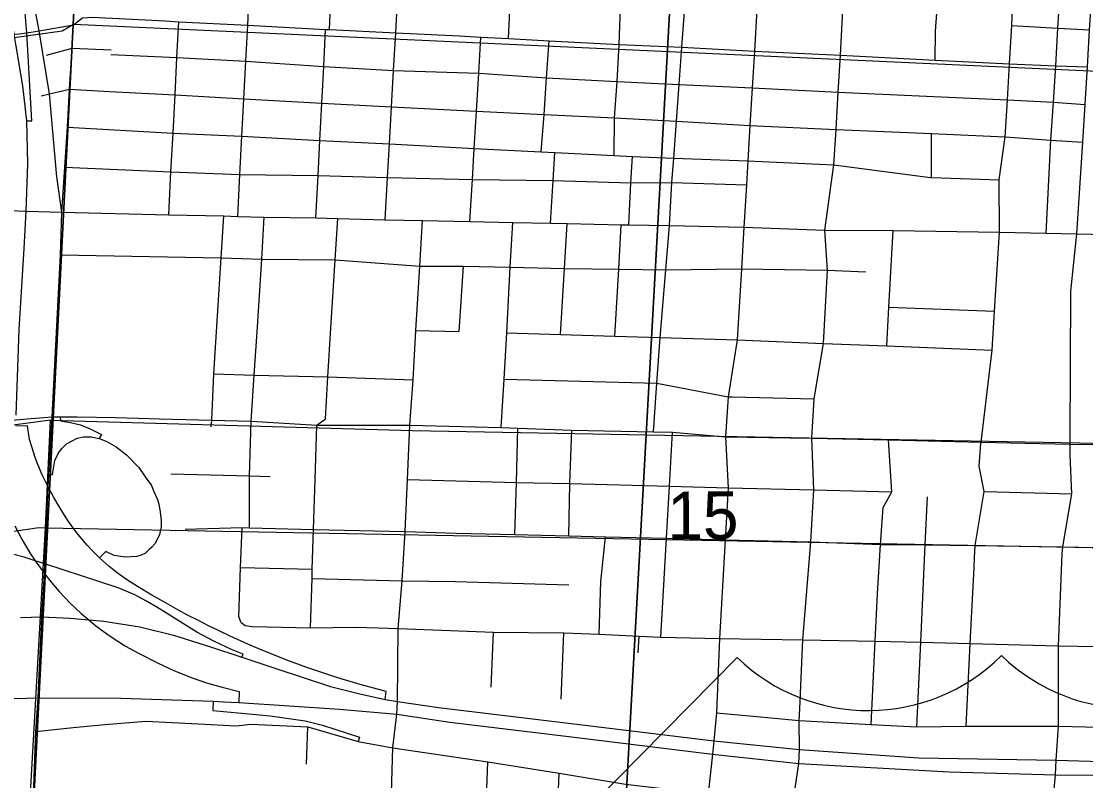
# Model space of a CAD drawing. Extents: x 114604 to 551442, y 316898 to 567001.
# Drawn here: x 210988 to 215892, y 383793 to 387293 of the extents above; entities that cross this region are included whole.
import ezdxf

# ---------------------------------------------------------------- set-up
doc = ezdxf.new("R2010")
doc.units = 0
for name, color, linetype in [('GE_P_Alignment_1000_Bearings', 7, 'Continuous'), ('GE_P_Alignment_100_Cardinal_Points', 7, 'Continuous'), ('GE_P_Alignment_500_Bearings', 7, 'Continuous'), ('GE_P_Alignment_500_Cardinal_Points', 7, 'Continuous'), ('GE_P_Alignment_500_Stations', 7, 'Continuous'), ('PV_X_Curb', 7, 'Continuous'), ('SN_P_Signs', 7, 'Continuous')]:
    doc.layers.add(name, color=color, linetype=linetype)

msp = doc.modelspace()

# ---------------------------------------------------------------- linework, layer by layer
at = {"layer": 'GE_P_Alignment_1000_Bearings'}
for p, q in [((211100.1, 384958.8), (211122.4, 385454.1)), ((211007.2, 383328.6), (211100.1, 384958.8)), ((211100.1, 384958.8), (217660.6, 384834.7))]:
    msp.add_line(p, q, dxfattribs=at)
for points in [[(207222, 386414), (208698.9, 386629.1), (208650.5, 386898.4), (211177.1, 387248.6), (211229.4, 387279), (216748.8, 387026), (216763.5, 387056.1), (217751.3, 387021.3)], [(211122.4, 385454.1), (210880.2, 385422.7), (208683.2, 385117), (207460.1, 384940)], [(211122.4, 385454.1), (212789.9, 385407), (216443.9, 385338.7), (217692.5, 385327.7)], [(207537.6, 384440.8), (211069.4, 384959.5), (211100.1, 384958.8)]]:
    msp.add_lwpolyline(points, dxfattribs=at)
at = {"layer": 'GE_P_Alignment_100_Cardinal_Points'}
for p, q in [((215181.1, 386573.5), (215181.1, 386775.2)), ((215181.1, 386573.5), (215493.3, 386561.6)), ((213005.4, 385863), (213025.7, 386164.7)), ((214984.9, 385975), (215471.7, 385956.8)), ((212806, 385867.6), (213005.4, 385863)), ((213212.2, 385643.5), (213916.6, 385624.5)), ((215423.7, 385125.8), (215827.8, 385114.6)), ((211998.5, 384775.3), (212327.9, 384768.6)), ((213152.2, 384223.7), (213163.4, 384477.6)), ((213474.7, 384168.3), (213487.1, 384474.2)), ((213830.1, 384382.7), (213834.8, 384459.5)), ((212302.6, 383869.6), (212308.7, 384041.1))]:
    msp.add_line(p, q, dxfattribs=at)
for points in [[(215377.8, 384774.9), (215380, 384819.8), (215382.9, 384877.2), (215423.7, 385125.8), (215401.5, 385242.7), (215409.1, 385347.8), (215409.6, 385353.9), (215461.2, 385776.7), (215471.7, 385956.8), (215494.5, 386320.6), (215493.3, 386561.6), (215520, 386759.9), (215531.2, 386930.4), (215541.1, 387096.8), (215551, 387273.5), (215562.7, 387558.9), (215575.6, 387748.6), (215586.6, 387967.6), (215603.1, 388205.6), (215617.7, 388438.5)], [(215197.9, 387114.3), (215200, 387247.9), (215224.6, 387579.3), (215243.7, 387951.8), (215256.9, 388153.4), (215271.5, 388389.4)], [(214574.2, 384124), (214588.4, 384442.7), (214624.9, 384894), (214639.4, 385132.9), (214630.1, 385371.5), (214641.3, 385553), (214683.5, 385808.6), (214701.6, 386145.8), (214689.4, 386331), (214731.6, 386631.6), (214742.7, 386794.9), (214752.1, 386966.4), (214761.5, 387136.1), (214779.5, 387465.1), (214788.3, 387606.8), (214807.2, 387931.9), (214815.1, 388088.4), (214827.4, 388323.1)], [(214429.8, 388260.6), (214406, 387869.6), (214384.4, 387484.2), (214375.8, 387319.4), (214365.3, 387155.9), (214355.2, 386986.2), (214344.8, 386812.6), (214335.6, 386649.7), (214328.5, 386539.2), (214316.2, 386343.7), (214305.3, 386152.1), (214285.5, 385824.8), (214244, 385562.7), (214232.3, 385377.9), (214244.9, 385142.8), (214230.8, 384903.3), (214204.1, 384448.5), (214190.5, 384105.6)], [(213232.8, 387212.9), (213240.8, 387374.8), (213254.5, 387644.9), (213258.7, 387730.3), (213265.1, 387867.8), (213275.6, 388078.5)], [(212664.6, 386377.9), (212675.5, 386572.8), (212684.1, 386727.5), (212693.5, 386898.4), (212703.6, 387066.5), (212713.6, 387239.7), (212723, 387421), (212732.4, 387599.7), (212744.1, 387782.6), (212753.3, 387998.5)], [(212408.3, 387255.2), (212415.3, 387437.1), (212372, 387723.4), (212342.6, 387935.1)], [(211985.6, 386394), (211995, 386587.5), (212003.6, 386762.8), (212013.3, 386936.1), (212022.9, 387109.8), (212032.1, 387274.8), (212039.2, 387448.5), (212007.2, 387666.4), (211974.1, 387887.1)], [(213900, 385401), (213916.6, 385624.5), (213931.2, 385835.6), (213958.1, 386147.7), (213974.7, 386351.2), (213985.7, 386550.2), (213994.2, 386661.6), (214006, 386832.1), (214018.3, 387000.9), (214031, 387173.5), (214043, 387337.4), (214052.9, 387500.9), (214064.4, 387651.8)], [(215709.6, 386316.2), (215731.4, 386744.8), (215743.6, 386919.5), (215753.6, 387088), (215763.7, 387261.6), (215781, 387546)], [(215739, 383671.5), (215753.2, 383820.5), (215755.3, 383887.3), (215766.8, 384044.2), (215765.9, 384415), (215783.2, 384838.5), (215785.8, 384870.3), (215827.8, 385114.6), (215820.1, 385293.7), (215820.4, 385344.7), (215820.5, 385367.2), (215823.7, 386049.8), (215851.1, 386313.4), (215878.1, 386736.2), (215888.9, 386909.3), (215899.7, 387083.1), (215909.5, 387253.4), (215916, 387340.7), (215926.9, 387537)], [(213718.8, 386673.9), (213721.5, 386847.5), (213733.1, 387015.9), (213742.5, 387186.2), (213748.1, 387355), (213756.3, 387514.1)], [(208664.8, 386883.3), (209267.7, 386972.3), (209783.5, 387048.6), (209953.2, 387082.9), (210751.1, 387204.2), (210855.1, 387220.1), (210892.9, 387225.7), (210956.1, 387232.9), (210978.5, 387235.6), (211014.3, 387240.4), (211070.4, 387248.8), (211229.4, 387276.4)], [(211229.4, 387276.4), (211269.7, 387308.6), (211316.4, 387311.5), (211407, 387307.2), (211651.5, 387295.3), (211713.6, 387290.5), (212032.1, 387274.8), (212390.4, 387255.6), (212408.3, 387255.2), (212713.6, 387239.7), (213006.4, 387225.1), (213105, 387220.2), (213232.8, 387212.9), (213420.3, 387203.5), (213742.5, 387186.2), (214031, 387173.5), (214365.3, 387155.9), (214761.5, 387136.1), (215197.9, 387114.3), (215541.1, 387096.8), (215753.6, 387088), (215899.7, 387083.1)], [(211667.4, 386400.9), (211677.8, 386598.9), (211687.4, 386777.9), (211697.4, 386953.2), (211705.5, 387125.4), (211713.6, 387290.5)], [(215551, 387273.5), (215763.7, 387261.6), (215909.5, 387253.4)], [(212345.1, 386386.4), (212355.5, 386582.1), (212364, 386742.8), (212372.6, 386915.6), (212382.2, 387084.8), (212390.4, 387255.6)], [(213054.9, 386370.6), (213066.1, 386564.5), (213074.4, 386707.3), (213084.9, 386879.4), (213095.4, 387053.7), (213105, 387220.2)], [(213383.8, 386691.3), (213396.4, 386863.8), (213408.4, 387032.3), (213420.3, 387203.5)], [(211104.6, 387136), (211222, 387169.6), (211401.6, 387161)], [(211400.9, 387139.9), (211705.5, 387125.4), (212022.9, 387109.8), (212382.2, 387084.8), (212703.6, 387066.5), (213095.4, 387053.7), (213408.4, 387032.3), (213733.1, 387015.9), (214018.3, 387000.9), (214355.2, 386986.2), (214752.1, 386966.4), (215531.2, 386930.4), (215743.6, 386919.5), (215888.9, 386909.3)], [(211079.2, 386948.9), (211118.1, 386958.1), (211210.4, 386979.7), (211394.3, 386969.5), (211697.4, 386953.2), (212013.3, 386936.1), (212372.6, 386915.6), (212693.5, 386898.4), (213084.9, 386879.4), (213396.4, 386863.8), (213721.5, 386847.5), (214006, 386832.1), (214344.8, 386812.6), (214742.7, 386794.9), (215181.1, 386775.2), (215520, 386759.9), (215731.4, 386744.8), (215878.1, 386736.2)], [(211201.6, 386805.6), (211687.4, 386777.9), (212003.6, 386762.8), (212364, 386742.8), (212684.1, 386727.5), (213074.4, 386707.3), (213383.8, 386691.3), (213446.1, 386688.2), (213718.8, 386673.9), (213803.8, 386669.4), (213994.2, 386661.6), (214335.6, 386649.7), (214731.6, 386631.6), (215177, 386573.6), (215181.1, 386573.5)], [(213425.6, 386362.6), (213438, 386559.1), (213446.1, 386688.2)], [(213786.3, 386354.4), (213796.6, 386548.5), (213803.8, 386669.4)], [(211189.4, 386620.6), (211677.8, 386598.9), (211995, 386587.5), (212355.5, 386582.1), (212675.5, 386572.8), (213066.1, 386564.5), (213438, 386559.1), (213796.6, 386548.5), (213985.7, 386550.2), (214328.5, 386539.2)], [(210858.4, 386420.7), (210933.8, 386420.4), (211011, 386418.4), (211175.7, 386412.8)], [(211175.7, 386412.8), (211667.4, 386400.9), (211920.8, 386395.8), (211985.6, 386394), (212107.3, 386389.5), (212345.1, 386386.4), (212446.4, 386383.4), (212664.6, 386377.9), (212835.8, 386375.2), (213054.9, 386370.6), (213252.2, 386366.2), (213425.6, 386362.6), (213502.8, 386361), (213751.7, 386355.2), (213786.3, 386354.4), (213974.7, 386351.2), (214316.2, 386343.7), (214689.4, 386331), (215005.2, 386329.4), (215494.5, 386320.6), (215709.6, 386316.2), (215851.1, 386313.4), (216120.5, 386307.4)], [(211863.5, 385423.4), (211865.5, 385453.9), (211875.1, 385668.9), (211908.9, 386203), (211920.8, 386395.8)], [(212039.4, 384958.9), (212038.9, 385197.5), (212047.4, 385450), (212061.3, 385661.7), (212075.7, 385884.9), (212095.8, 386197.2), (212107.3, 386389.5)], [(212320.2, 384497.7), (212327.7, 384725.1), (212327.9, 384768.6), (212335.1, 384951.2), (212342.1, 385181.2), (212350.5, 385431), (212389.3, 385460.2), (212401, 385653.7), (212415, 385878.9), (212434.4, 386192.8), (212446.4, 386383.4)], [(212778.3, 385430.9), (212792.9, 385639.8), (212806, 385867.6), (212824.2, 386164.2), (212835.8, 386375.2)], [(213199.6, 385420.1), (213212.2, 385643.5), (213224.4, 385857.3), (213240.9, 386160.2), (213252.2, 386366.2)], [(213472.1, 385849.7), (213490.9, 386153.9), (213502.8, 386361)], [(213722.8, 385842.1), (213740.3, 386151), (213751.7, 386355.2)], [(214975.2, 385797), (214984.9, 385975), (215005.2, 386329.4)], [(211168.6, 386217), (211908.9, 386203), (212095.8, 386197.2), (212434.4, 386192.8), (212824.2, 386164.2), (213025.7, 386164.7), (213240.9, 386160.2), (213490.9, 386153.9), (213740.3, 386151), (213958.1, 386147.7), (214305.3, 386152.1), (214701.6, 386145.8), (214878.5, 386138.7)], [(213224.4, 385857.3), (213472.1, 385849.7), (213722.8, 385842.1), (213931.2, 385835.6), (214285.5, 385824.8), (214683.5, 385808.6), (214975.2, 385797), (215461.2, 385776.7)], [(211875.1, 385668.9), (212061.3, 385661.7), (212401, 385653.7), (212792.9, 385639.8)], [(213916.6, 385624.5), (214244, 385562.7), (214262.6, 385562.2), (214641.3, 385553)], [(210854.3, 385445), (210964.7, 385456.3), (211032, 385462.1)], [(211032, 385462.1), (211130.7, 385470.6), (211167.6, 385469.5), (211245.7, 385470.1), (211422.5, 385466.7), (211527.6, 385464.1), (211625.3, 385460.9), (211865.5, 385453.9), (212047.4, 385450), (212350.5, 385431), (212778.3, 385430.9), (213199.6, 385420.1), (213276, 385417.5), (213523.7, 385409.3), (213900, 385401), (213988.8, 385399.2), (214232.3, 385377.9), (214630.1, 385371.5), (214982.6, 385363.6), (215409.6, 385353.9), (215611.9, 385349.3), (215820.4, 385344.7), (216058.1, 385340.5)], [(212651.6, 382665.1), (212671.8, 383164.7), (212687.6, 383528.7), (212700.3, 383945.3), (212718.8, 384099.8), (212721.5, 384158.4), (212723.9, 384494.6), (212743.5, 384714), (212756.2, 384941.1), (212766.7, 385180.8), (212778.3, 385430.9)], [(213262.5, 384927.7), (213269, 385167), (213276, 385417.5)], [(213510.5, 384922.1), (213515.8, 385163.1), (213523.7, 385409.3)], [(213934.4, 384455.1), (213960.3, 384910.2), (213974.6, 385150.3), (213988.8, 385399.2)], [(214903.4, 384052.3), (214921.6, 384436.4), (214931.9, 384654), (214946.8, 384882.2), (214957.9, 385052.5), (214998.3, 385124.7), (214982.6, 385363.6)], [(211676.8, 385208), (212038.9, 385197.5), (212135.5, 385195.2)], [(212766.7, 385180.8), (213269, 385167), (213515.8, 385163.1), (213974.6, 385150.3), (214244.9, 385142.8), (214639.4, 385132.9), (214998.3, 385124.7)], [(215114.1, 384040.6), (215131.9, 384431.9), (215150.7, 384846.9), (215152.2, 384879.8), (215162.2, 385101.6)], [(211743.8, 384952.4), (212005.2, 384959.4), (212039.4, 384958.9), (212335.1, 384951.2), (212756.2, 384941.1), (212991.9, 384934.3), (213262.5, 384927.7), (213510.5, 384922.1), (213680, 384917.3), (213960.3, 384910.2), (214230.8, 384903.3), (214624.9, 384894), (214946.8, 384882.2), (215152.2, 384879.8), (215382.9, 384877.2), (215485.8, 384876), (215785.8, 384870.3), (216305.7, 384860.5)], [(211999.2, 384523.8), (211991.2, 384549.9), (211998.5, 384775.3), (212005.2, 384959.4)], [(213649.6, 384468.6), (213658, 384711.7), (213680, 384917.3)], [(215340.7, 384044), (215360, 384425.8), (215377.8, 384774.9)], [(212327.7, 384725.1), (212743.5, 384714), (212988.4, 384710.6), (213511.3, 384696)], [(211999.2, 384523.8), (212019.1, 384508.7), (212051.2, 384504), (212320.2, 384497.7), (212526.1, 384500.2), (212634.5, 384497.2), (212723.9, 384494.6), (213163.4, 384477.6), (213487.1, 384474.2), (213649.6, 384468.6), (213834.8, 384459.5), (213934.4, 384455.1), (214204.1, 384448.5), (214588.4, 384442.7), (214921.6, 384436.4), (215131.9, 384431.9), (215360, 384425.8), (215765.9, 384415), (216286.8, 384405.9), (216885.1, 384395.5), (217053.3, 384387.3), (217456.3, 384373.5), (217653, 384364.4), (217704.3, 384363.8)], [(214190.5, 384105.6), (214179.3, 383976.3), (214173.1, 383914.8), (214153.2, 383732), (214150.1, 383680.5)], [(214190.5, 384105.6), (214377.4, 384089.4), (214571.8, 384070.9), (214903.4, 384052.3), (215114.1, 384040.6), (215340.7, 384044), (215766.8, 384044.2), (216269.4, 384031.5)], [(214547.1, 383716.6), (214569.6, 383871.7), (214573.1, 383936.2), (214571.8, 384070.9), (214574.2, 384124)], [(211054.7, 384020.1), (211226.9, 384037.7), (211373.9, 384052.5), (211561.8, 384067.4), (211804.4, 384055.6), (211978.8, 384045.9), (212045.8, 384053.3), (212308.7, 384041.1), (212540.2, 383974), (212700.3, 383945.3), (213138.1, 383879.9), (213465.7, 383827.7), (213772, 383777.2), (214153.2, 383732), (214434.6, 383721)], [(213086, 382494.6), (213095.5, 382869.7), (213107.4, 383142.1), (213123.2, 383506), (213138.1, 383879.9)], [(213209.6, 380236.8), (213259.1, 380531.4), (213278.1, 380866.1), (213311.1, 381168), (213332.8, 381566.8), (213354.1, 381966.3), (213373.2, 382284), (213381.5, 382449), (213410.8, 382475.3), (213440.2, 383122.9), (213452.6, 383487), (213465.7, 383827.7)]]:
    msp.add_lwpolyline(points, dxfattribs=at)
at = {"layer": 'GE_P_Alignment_500_Bearings'}
msp.add_line((211029.7, 383301.9), (211054.7, 384020.1), dxfattribs=at)
for points in [[(211175.7, 386412.8), (211151.4, 386576.8), (211118.1, 386958.1), (211070.4, 387248.8), (211029.4, 387470.6), (211031.2, 387734.7), (211038.1, 388755.6), (210927.9, 389335.1)], [(211175.7, 386412.8), (211189.4, 386620.6), (211201.6, 386805.6), (211210.4, 386979.7), (211222, 387169.6), (211229.4, 387276.4), (211234.3, 387500.9), (211235.4, 387548.5), (211238.1, 387765.4)], [(211054.7, 384020.1), (211066.3, 384174.7), (211083.6, 384548.1), (211094.7, 384748.3), (211096.4, 384792.5), (211112.5, 385146.8), (211115.4, 385205), (211130.7, 385470.6), (211168.6, 386217), (211175.7, 386412.8)]]:
    msp.add_lwpolyline(points, dxfattribs=at)
at = {"layer": 'GE_P_Alignment_500_Cardinal_Points'}
msp.add_line((214285.7, 384361), (213421.8, 383484.6), dxfattribs=at)
for points in [[(211013.1, 386833.7), (211037.6, 386833.7), (211025.1, 387050.1), (211018.1, 387160.4), (211014.3, 387240.4), (210999.6, 387407.4), (210998.9, 387418.1)], [(211167.6, 385469.5), (211168.7, 385452.3), (211215.3, 385444.6), (211261.2, 385433), (211305.2, 385415.4), (211357.9, 385389.1), (211347.7, 385370.1)], [(212665.3, 384167.4), (212668.5, 384204.3), (212549.3, 384236), (212503.5, 384249.5), (212466.7, 384260.8), (212433.4, 384271.2), (212395.6, 384283.6), (212359.6, 384295.6), (212303.5, 384315.2), (212245.4, 384336.4), (212224.2, 384344), (212181, 384361.1), (212139.2, 384377.7), (212081.9, 384401.4), (212031.6, 384422.5), (211949.9, 384459.8), (211896.7, 384484.9), (211850.8, 384507.4), (211804.5, 384530.7), (211754.5, 384556.7), (211708.9, 384581.2), (211645, 384616.7), (211589.7, 384648.6), (211523.9, 384687.7), (211477.8, 384716.8), (211436.1, 384746.5), (211392.6, 384780.9), (211348.2, 384820.3), (211317.4, 384850.9), (211291.1, 384879.1), (211242.9, 384937.1), (211206.4, 384987.6), (211185, 385020.7), (211163.3, 385057.5), (211138.6, 385099), (211112.5, 385146.8), (211084.6, 385203.3), (211064.9, 385250.1), (211052.4, 385283.1), (211037.7, 385326.9), (211026.5, 385365.4), (211016.7, 385427.8), (210962.9, 385427.4)], [(211115.4, 385205), (211132.6, 385204.1), (211142.1, 385268.6), (211158.5, 385301.3), (211175, 385324), (211196.7, 385344.8), (211222.6, 385359.6), (211246.4, 385371.1), (211275.6, 385377.3), (211310.2, 385377.5), (211347.7, 385370.1), (211382, 385356.9), (211425.3, 385331.8), (211473.6, 385295.5), (211527.7, 385238.3), (211547.1, 385212.5), (211566.5, 385182.3), (211586.7, 385156.2), (211599.6, 385126.6), (211615.1, 385089.7), (211621.6, 385068.1), (211627.2, 385041.1), (211633, 384994.3), (211632.3, 384962.8), (211624.4, 384927.6), (211612.9, 384902.2), (211603.1, 384885), (211589.7, 384868.7), (211577.9, 384857.9), (211560.6, 384841.6), (211540.4, 384833.2), (211520.6, 384826.8), (211467.5, 384822.8), (211416.1, 384831.4), (211377.3, 384850.1), (211348.2, 384820.3)], [(210958.6, 384967.8), (210992, 384903.9), (211027.6, 384843.9), (211052.5, 384806.8), (211094.7, 384748.3), (211118.1, 384717.3), (211163, 384664.7), (211213, 384612), (211264.3, 384563.5), (211299.3, 384534.3), (211331.8, 384507.1), (211393.6, 384461.6), (211468.3, 384413.6), (211527.9, 384380.1), (211618.1, 384334.4), (211693.6, 384299.7), (211775.8, 384267), (211841.9, 384244.3), (211913, 384223.4), (211992.1, 384204.4), (211990.2, 384153)], [(212004.3, 384362.5), (212010, 384376.5), (211956.2, 384398.5), (211878.7, 384434), (211796.2, 384477.3), (211657.5, 384565.4), (211613, 384592.3), (211565.3, 384620.4), (211510.6, 384650.4), (211434.6, 384682.2), (211096.4, 384792.5), (211052.5, 384806.8), (211001.7, 384823.4), (210954.1, 384835.7), (210897.4, 384848.4), (210869.1, 384854.7), (210819.7, 384863.2), (210753.4, 384872), (210670.8, 384879.2), (210565.1, 384880.1), (210496.1, 384876.1), (210144.6, 384830.6), (210122.9, 384827.8)], [(211872.6, 384159.4), (211870.9, 384116.7), (212134.2, 384092.3), (212295.5, 384068.5), (212376.1, 384049), (212546.6, 383993.6), (212540.2, 383974)]]:
    msp.add_lwpolyline(points, dxfattribs=at)
for centre in [(216108.5, 384995.6), (214890.3, 384986.8)]:
    msp.add_arc(centre, 870.2, 225.9868, 314.8408, dxfattribs=at)
at = {"layer": 'GE_P_Alignment_500_Stations'}
for points in [[(210965.4, 385477.1), (210978.6, 385873.2), (211001, 386246), (211011, 386418.4), (211018.4, 386636.5), (211013.1, 386833.7), (210994.9, 386994.7), (210963.2, 387187.9), (210956.1, 387232.9), (210881.2, 387712.4), (210847, 387931.2)], [(210984.5, 384545.4), (211083.6, 384548.1), (211213.7, 384542.1), (211299.3, 384534.3), (211368.3, 384528), (211535.1, 384502), (211689.9, 384463.7), (211859.9, 384410.4), (212004.3, 384362.5), (212160.5, 384309.5), (212412.2, 384227), (212548.2, 384193.7), (212665.3, 384167.4), (212721.5, 384158.4), (212909.6, 384131.1), (213457.8, 384063.9), (214179.3, 383976.3), (214573.1, 383936.2), (215123, 383898.5), (215755.3, 383887.3), (216069.4, 383877.9)], [(210106.9, 384126.7), (210270.6, 384141.8), (210464.9, 384151.7), (210684.1, 384164.6), (211066.3, 384174.7), (211447.4, 384173.2), (211872.6, 384159.4), (211919.6, 384156.9)], [(211919.6, 384156.9), (211990.2, 384153), (212454.3, 384122), (212718.8, 384099.8), (212963.1, 384063.4), (213511.3, 383996.2), (214173.1, 383914.8), (214569.6, 383871.7), (215262.5, 383833.5), (215753.2, 383820.5), (215924.1, 383818), (216068.4, 383813.9), (217019.2, 383789), (217617.6, 383772.7), (218305.3, 383741), (218486.2, 383736), (219193.8, 383695.6), (220220.3, 383641.8), (220479.7, 383625.9), (220662.8, 383608.2), (220776.2, 383588.9), (220941.6, 383537.1), (221012.1, 383512.9), (221017.2, 383510.9)]]:
    msp.add_lwpolyline(points, dxfattribs=at)
at = {"layer": 'SN_P_Signs'}
for points in [[(205980.7, 388133.3), (206007.5, 388132.6), (208686.9, 387977.5), (211255.6, 387824.9), (210992.1, 382647.6), (205607.9, 382984.4)], [(213993.4, 387663.3), (213706, 382475), (210992.1, 382647.6), (211255.6, 387824.9)], [(216725, 387502.1), (216413.5, 382302.7), (213706, 382475), (213993.4, 387663.3)]]:
    msp.add_lwpolyline(points, close=True, dxfattribs=at)

# ---------------------------------------------------------------- texts
at = {"layer": 'PV_X_Curb'}
msp.add_text('15', height=221.01, rotation=0.4138, dxfattribs=at).set_placement((213964.3, 384904.2))

doc.saveas('drawing.dxf')
